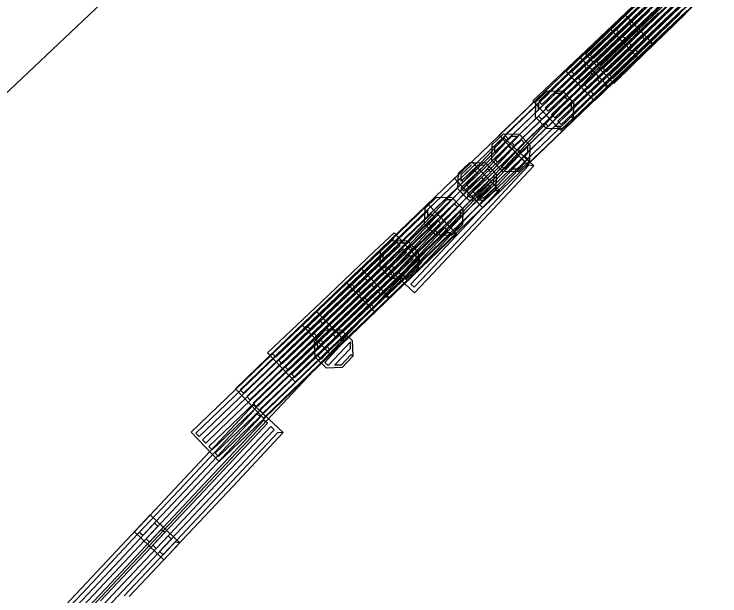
# Model space of a CAD drawing. Extents: x -266179 to -264727, y -1243225 to -1241702.
# Drawn here: x -265547.73 to -265535.58, y -1243120.99 to -1243110.97 of the extents above; entities that cross this region are included whole.
import ezdxf

# ---------------------------------------------------------------- set-up
doc = ezdxf.new("R2010")
doc.units = 0
for name, color, linetype in [('Vrstva 1', 7, 'Continuous'), ('Vrstva 19', 7, 'Continuous'), ('Vrstva 2', 7, 'Continuous'), ('Vrstva 21', 7, 'Continuous')]:
    doc.layers.add(name, color=color, linetype=linetype)

msp = doc.modelspace()

# ---------------------------------------------------------------- linework, layer by layer
at = {"layer": 'Vrstva 1'}
for p, q in [((-265536.41, -1243110.69), (-265537.77, -1243112)), ((-265537.77, -1243112), (-265552.77, -1243127.96))]:
    msp.add_line(p, q, dxfattribs=at)
at = {"layer": 'Vrstva 19'}
for p, q in [((-265536.41, -1243110.69), (-265537.77, -1243112)), ((-265537.77, -1243112), (-265552.77, -1243127.96))]:
    msp.add_line(p, q, dxfattribs=at)
for points in [[(-265535.884, -1243110.141), (-265536.799, -1243111.022), (-265537.714, -1243111.903), (-265537.959, -1243112.139), (-265538.015, -1243112.081), (-265537.1, -1243111.2), (-265536.185, -1243110.319)], [(-265536.374, -1243110.848), (-265537.286, -1243111.731), (-265537.531, -1243111.968), (-265537.586, -1243111.91), (-265536.674, -1243111.027), (-265535.762, -1243110.143)], [(-265535.578, -1243110.387), (-265536.493, -1243111.268), (-265537.408, -1243112.149), (-265537.739, -1243112.468), (-265538.225, -1243111.964), (-265537.31, -1243111.083), (-265536.395, -1243110.202)], [(-265536.91, -1243110.907), (-265537.825, -1243111.788), (-265538.07, -1243112.023), (-265538.126, -1243111.966), (-265537.211, -1243111.085), (-265536.296, -1243110.204)], [(-265535.773, -1243110.256), (-265536.688, -1243111.137), (-265537.603, -1243112.018), (-265537.848, -1243112.254), (-265537.904, -1243112.196), (-265536.989, -1243111.315), (-265536.074, -1243110.435)], [(-265536.263, -1243110.963), (-265537.175, -1243111.846), (-265537.419, -1243112.083), (-265537.475, -1243112.025), (-265536.563, -1243111.142), (-265535.65, -1243110.258)], [(-265536.155, -1243110.171), (-265537.071, -1243111.051), (-265537.316, -1243111.287), (-265537.371, -1243111.229), (-265536.456, -1243110.349)], [(-265535.662, -1243110.372), (-265536.577, -1243111.252), (-265537.492, -1243112.133), (-265537.737, -1243112.369), (-265537.793, -1243112.311), (-265536.878, -1243111.431), (-265535.963, -1243110.55)], [(-265535.738, -1243110.533), (-265536.654, -1243111.413), (-265536.985, -1243111.732), (-265537.47, -1243111.227), (-265536.555, -1243110.347)], [(-265536.044, -1243110.287), (-265536.96, -1243111.167), (-265537.205, -1243111.402), (-265537.261, -1243111.345), (-265536.345, -1243110.465)], [(-265535.933, -1243110.402), (-265536.849, -1243111.282), (-265537.094, -1243111.518), (-265537.15, -1243111.46), (-265536.234, -1243110.58)], [(-265536.554, -1243110.545), (-265537.475, -1243111.419), (-265538.396, -1243112.294), (-265538.643, -1243112.528), (-265538.698, -1243112.47), (-265537.777, -1243111.595), (-265536.856, -1243110.721)], [(-265536.597, -1243110.618), (-265537.509, -1243111.501), (-265537.753, -1243111.738), (-265537.809, -1243111.681), (-265536.897, -1243110.797)], [(-265535.823, -1243110.518), (-265536.738, -1243111.397), (-265536.983, -1243111.633), (-265537.039, -1243111.575), (-265536.123, -1243110.695)], [(-265536.139, -1243110.909), (-265537.06, -1243111.784), (-265537.981, -1243112.658), (-265538.315, -1243112.975), (-265538.797, -1243112.467), (-265537.876, -1243111.593), (-265536.955, -1243110.718)], [(-265536.444, -1243110.661), (-265537.365, -1243111.535), (-265538.286, -1243112.41), (-265538.533, -1243112.644), (-265538.588, -1243112.586), (-265537.667, -1243111.711), (-265536.746, -1243110.837)], [(-265536.485, -1243110.733), (-265537.398, -1243111.616), (-265537.642, -1243111.853), (-265537.698, -1243111.795), (-265536.785, -1243110.912)], [(-265536.334, -1243110.777), (-265537.255, -1243111.651), (-265538.176, -1243112.526), (-265538.422, -1243112.76), (-265538.478, -1243112.702), (-265537.556, -1243111.827), (-265536.635, -1243110.953)], [(-265536.224, -1243110.893), (-265537.145, -1243111.767), (-265538.066, -1243112.642), (-265538.312, -1243112.876), (-265538.367, -1243112.818), (-265537.446, -1243111.943), (-265536.525, -1243111.069), (-265536.279, -1243110.835)], [(-265536.164, -1243110.964), (-265537.076, -1243111.848), (-265537.407, -1243112.168), (-265537.894, -1243111.665), (-265536.981, -1243110.781)], [(-265536.731, -1243111.485), (-265537.647, -1243112.365), (-265538.563, -1243113.245), (-265538.894, -1243113.563), (-265539.379, -1243113.058), (-265538.463, -1243112.179), (-265537.548, -1243111.299), (-265537.216, -1243110.98), (-265536.731, -1243111.485), (-265536.816, -1243111.469), (-265537.731, -1243112.349), (-265538.647, -1243113.229), (-265538.892, -1243113.464), (-265538.948, -1243113.407), (-265538.032, -1243112.527), (-265537.116, -1243111.647), (-265536.871, -1243111.411), (-265536.926, -1243111.354), (-265537.842, -1243112.233), (-265538.758, -1243113.113), (-265539.003, -1243113.349), (-265539.059, -1243113.291), (-265538.143, -1243112.411), (-265537.227, -1243111.531), (-265536.982, -1243111.296), (-265537.037, -1243111.238), (-265537.953, -1243112.118), (-265538.869, -1243112.998), (-265539.114, -1243113.233), (-265539.169, -1243113.176), (-265538.254, -1243112.296), (-265537.338, -1243111.416), (-265537.093, -1243111.18), (-265537.148, -1243111.123), (-265538.064, -1243112.003), (-265538.98, -1243112.883), (-265539.225, -1243113.118), (-265539.28, -1243113.06), (-265538.364, -1243112.181), (-265537.449, -1243111.301), (-265537.204, -1243111.065)], [(-265537.499, -1243112.226), (-265538.414, -1243113.107), (-265539.329, -1243113.988), (-265539.66, -1243114.307), (-265540.146, -1243113.803), (-265539.231, -1243112.922), (-265538.316, -1243112.041), (-265537.984, -1243111.722), (-265537.499, -1243112.226), (-265537.583, -1243112.211), (-265538.498, -1243113.092), (-265539.413, -1243113.972), (-265539.658, -1243114.208), (-265539.714, -1243114.151), (-265538.799, -1243113.27), (-265537.884, -1243112.389), (-265537.639, -1243112.153), (-265537.694, -1243112.095), (-265538.609, -1243112.976), (-265539.524, -1243113.857), (-265539.769, -1243114.093), (-265539.825, -1243114.035), (-265538.91, -1243113.154), (-265537.995, -1243112.274), (-265537.75, -1243112.038), (-265537.805, -1243111.98), (-265538.72, -1243112.861), (-265539.635, -1243113.742), (-265539.88, -1243113.978), (-265539.936, -1243113.92), (-265539.021, -1243113.039), (-265538.106, -1243112.158), (-265537.861, -1243111.923), (-265537.916, -1243111.865), (-265538.831, -1243112.746), (-265539.746, -1243113.627), (-265539.991, -1243113.862), (-265540.047, -1243113.805), (-265539.132, -1243112.924), (-265538.217, -1243112.043), (-265537.972, -1243111.807)], [(-265538.102, -1243112.763), (-265538.297, -1243112.95), (-265538.566, -1243112.945), (-265538.753, -1243112.75), (-265538.747, -1243112.482), (-265538.553, -1243112.295), (-265538.284, -1243112.3), (-265538.097, -1243112.495), (-265538.102, -1243112.763), (-265538.137, -1243112.742), (-265538.31, -1243112.908), (-265538.423, -1243112.906), (-265538.135, -1243112.628), (-265538.133, -1243112.515), (-265538.537, -1243112.903), (-265538.592, -1243112.846), (-265538.188, -1243112.458), (-265538.244, -1243112.4), (-265538.647, -1243112.788), (-265538.703, -1243112.73), (-265538.299, -1243112.342), (-265538.412, -1243112.34), (-265538.701, -1243112.617), (-265538.698, -1243112.504), (-265538.525, -1243112.338)], [(-265538.855, -1243113.501), (-265539.049, -1243113.688), (-265539.318, -1243113.683), (-265539.505, -1243113.488), (-265539.5, -1243113.22), (-265539.306, -1243113.032), (-265539.037, -1243113.038), (-265538.85, -1243113.232), (-265538.855, -1243113.501), (-265538.89, -1243113.479), (-265539.063, -1243113.645), (-265539.176, -1243113.643), (-265538.888, -1243113.366), (-265538.886, -1243113.253), (-265539.289, -1243113.641), (-265539.344, -1243113.583), (-265538.941, -1243113.195), (-265538.997, -1243113.137), (-265539.4, -1243113.526), (-265539.455, -1243113.468), (-265539.052, -1243113.08), (-265539.165, -1243113.078), (-265539.453, -1243113.355), (-265539.451, -1243113.242), (-265539.278, -1243113.075)], [(-265538.782, -1243113.588), (-265539.652, -1243114.513), (-265540.521, -1243115.439), (-265540.837, -1243115.774), (-265541.347, -1243115.294), (-265540.477, -1243114.369), (-265539.607, -1243113.444), (-265539.292, -1243113.108), (-265538.782, -1243113.588), (-265538.867, -1243113.576), (-265539.737, -1243114.502), (-265540.607, -1243115.427), (-265540.84, -1243115.675), (-265540.898, -1243115.62), (-265540.028, -1243114.695), (-265539.158, -1243113.769), (-265538.926, -1243113.521), (-265538.984, -1243113.467), (-265539.854, -1243114.392), (-265540.723, -1243115.318), (-265540.956, -1243115.565), (-265541.014, -1243115.51), (-265540.145, -1243114.585), (-265539.275, -1243113.66), (-265539.042, -1243113.412), (-265539.1, -1243113.357), (-265539.97, -1243114.283), (-265540.84, -1243115.208), (-265541.073, -1243115.456), (-265541.131, -1243115.401), (-265540.261, -1243114.475), (-265539.392, -1243113.55), (-265539.159, -1243113.302), (-265539.217, -1243113.247), (-265540.087, -1243114.173), (-265540.956, -1243115.098), (-265541.189, -1243115.346), (-265541.248, -1243115.291), (-265540.378, -1243114.366), (-265539.508, -1243113.44), (-265539.275, -1243113.193)], [(-265539.365, -1243114.018), (-265540.281, -1243114.898), (-265541.197, -1243115.778), (-265541.528, -1243116.097), (-265542.013, -1243115.592), (-265541.098, -1243114.712), (-265540.182, -1243113.832), (-265539.85, -1243113.514), (-265539.365, -1243114.018), (-265539.464, -1243114.016), (-265540.38, -1243114.896), (-265541.296, -1243115.776), (-265541.541, -1243116.012), (-265541.596, -1243115.954), (-265540.68, -1243115.074), (-265539.765, -1243114.194), (-265539.52, -1243113.959), (-265539.575, -1243113.901), (-265540.491, -1243114.781), (-265541.407, -1243115.661), (-265541.652, -1243115.896), (-265541.707, -1243115.839), (-265540.791, -1243114.959), (-265539.876, -1243114.079), (-265539.63, -1243113.843), (-265539.686, -1243113.786), (-265540.602, -1243114.665), (-265541.517, -1243115.545), (-265541.763, -1243115.781), (-265541.818, -1243115.723), (-265540.902, -1243114.843), (-265539.986, -1243113.963), (-265539.741, -1243113.728), (-265539.797, -1243113.67), (-265540.712, -1243114.55), (-265541.628, -1243115.43), (-265541.873, -1243115.666), (-265541.929, -1243115.608), (-265541.013, -1243114.728), (-265540.097, -1243113.848), (-265539.852, -1243113.613)], [(-265539.438, -1243113.999), (-265539.634, -1243114.185), (-265539.902, -1243114.178), (-265540.088, -1243113.983), (-265540.081, -1243113.714), (-265539.885, -1243113.528), (-265539.617, -1243113.535), (-265539.431, -1243113.731), (-265539.438, -1243113.999), (-265539.473, -1243113.977), (-265539.647, -1243114.143), (-265539.76, -1243114.14), (-265539.47, -1243113.864), (-265539.467, -1243113.751), (-265539.873, -1243114.137), (-265539.928, -1243114.079), (-265539.522, -1243113.693), (-265539.577, -1243113.635), (-265539.983, -1243114.021), (-265540.038, -1243113.963), (-265539.632, -1243113.577), (-265539.745, -1243113.574), (-265540.035, -1243113.85), (-265540.032, -1243113.736), (-265539.858, -1243113.571)], [(-265540.011, -1243114.595), (-265540.206, -1243114.782), (-265540.474, -1243114.776), (-265540.662, -1243114.582), (-265540.656, -1243114.313), (-265540.461, -1243114.126), (-265540.193, -1243114.131), (-265540.006, -1243114.326), (-265540.011, -1243114.595), (-265540.046, -1243114.573), (-265540.219, -1243114.739), (-265540.332, -1243114.737), (-265540.044, -1243114.46), (-265540.042, -1243114.347), (-265540.445, -1243114.735), (-265540.501, -1243114.677), (-265540.097, -1243114.289), (-265540.152, -1243114.231), (-265540.556, -1243114.619), (-265540.612, -1243114.561), (-265540.208, -1243114.173), (-265540.321, -1243114.171), (-265540.609, -1243114.448), (-265540.607, -1243114.335), (-265540.434, -1243114.169)], [(-265540.116, -1243114.757), (-265541.031, -1243115.638), (-265541.946, -1243116.518), (-265542.278, -1243116.837), (-265542.763, -1243116.333), (-265541.848, -1243115.452), (-265540.933, -1243114.572), (-265540.602, -1243114.253), (-265540.116, -1243114.757), (-265540.215, -1243114.755), (-265541.13, -1243115.636), (-265542.045, -1243116.517), (-265542.29, -1243116.752), (-265542.346, -1243116.695), (-265541.431, -1243115.814), (-265540.516, -1243114.933), (-265540.271, -1243114.697), (-265540.326, -1243114.64), (-265541.241, -1243115.52), (-265542.156, -1243116.401), (-265542.401, -1243116.637), (-265542.457, -1243116.579), (-265541.542, -1243115.699), (-265540.627, -1243114.818), (-265540.382, -1243114.582), (-265540.437, -1243114.524), (-265541.352, -1243115.405), (-265542.267, -1243116.286), (-265542.512, -1243116.522), (-265542.568, -1243116.464), (-265541.653, -1243115.583), (-265540.738, -1243114.703), (-265540.493, -1243114.467), (-265540.548, -1243114.409), (-265541.463, -1243115.29), (-265542.378, -1243116.171), (-265542.623, -1243116.407), (-265542.679, -1243116.349), (-265541.764, -1243115.468), (-265540.849, -1243114.587), (-265540.604, -1243114.352)], [(-265540.708, -1243115.247), (-265541.629, -1243116.121), (-265542.55, -1243116.995), (-265542.884, -1243117.312), (-265543.366, -1243116.805), (-265542.445, -1243115.93), (-265541.524, -1243115.056), (-265541.19, -1243114.739), (-265540.708, -1243115.247), (-265540.807, -1243115.244), (-265541.728, -1243116.119), (-265542.649, -1243116.993), (-265542.896, -1243117.227), (-265542.951, -1243117.169), (-265542.03, -1243116.295), (-265541.109, -1243115.42), (-265540.862, -1243115.186), (-265540.917, -1243115.128), (-265541.838, -1243116.002), (-265542.759, -1243116.877), (-265543.006, -1243117.111), (-265543.061, -1243117.053), (-265542.14, -1243116.179), (-265541.219, -1243115.304), (-265540.972, -1243115.07), (-265541.027, -1243115.012), (-265541.949, -1243115.886), (-265542.87, -1243116.761), (-265543.116, -1243116.995), (-265543.171, -1243116.937), (-265542.25, -1243116.063), (-265541.329, -1243115.188), (-265541.083, -1243114.954), (-265541.138, -1243114.896), (-265542.059, -1243115.77), (-265542.98, -1243116.645), (-265543.226, -1243116.879), (-265543.281, -1243116.821), (-265542.36, -1243115.946), (-265541.439, -1243115.072), (-265541.193, -1243114.838)], [(-265540.776, -1243115.34), (-265540.97, -1243115.527), (-265541.239, -1243115.522), (-265541.426, -1243115.327), (-265541.421, -1243115.059), (-265541.227, -1243114.871), (-265540.958, -1243114.877), (-265540.771, -1243115.071), (-265540.776, -1243115.34), (-265540.811, -1243115.318), (-265540.984, -1243115.484), (-265541.097, -1243115.482), (-265540.809, -1243115.205), (-265540.807, -1243115.092), (-265541.21, -1243115.48), (-265541.265, -1243115.422), (-265540.862, -1243115.034), (-265540.917, -1243114.976), (-265541.321, -1243115.365), (-265541.376, -1243115.307), (-265540.973, -1243114.919), (-265541.086, -1243114.917), (-265541.374, -1243115.194), (-265541.372, -1243115.081), (-265541.199, -1243114.914)], [(-265541.274, -1243115.85), (-265542.19, -1243116.729), (-265543.106, -1243117.609), (-265543.437, -1243117.928), (-265543.922, -1243117.423), (-265543.006, -1243116.543), (-265542.091, -1243115.663), (-265541.759, -1243115.345), (-265541.274, -1243115.85), (-265541.373, -1243115.848), (-265542.289, -1243116.727), (-265543.204, -1243117.607), (-265543.45, -1243117.843), (-265543.505, -1243117.785), (-265542.589, -1243116.905), (-265541.673, -1243116.025), (-265541.428, -1243115.79), (-265541.484, -1243115.732), (-265542.4, -1243116.612), (-265543.315, -1243117.492), (-265543.561, -1243117.728), (-265543.616, -1243117.67), (-265542.7, -1243116.79), (-265541.784, -1243115.91), (-265541.539, -1243115.675), (-265541.595, -1243115.617), (-265542.51, -1243116.497), (-265543.426, -1243117.377), (-265543.671, -1243117.612), (-265543.727, -1243117.554), (-265542.811, -1243116.675), (-265541.895, -1243115.795), (-265541.65, -1243115.559), (-265541.705, -1243115.501), (-265542.621, -1243116.381), (-265543.537, -1243117.261), (-265543.782, -1243117.497), (-265543.838, -1243117.439), (-265542.922, -1243116.559), (-265542.006, -1243115.679), (-265541.761, -1243115.444)], [(-265542.037, -1243116.596), (-265542.952, -1243117.477), (-265543.867, -1243118.357), (-265544.199, -1243118.676), (-265544.684, -1243118.172), (-265543.769, -1243117.291), (-265542.854, -1243116.411), (-265542.523, -1243116.092), (-265542.037, -1243116.596), (-265542.136, -1243116.594), (-265543.051, -1243117.475), (-265543.966, -1243118.356), (-265544.211, -1243118.591), (-265544.267, -1243118.534), (-265543.352, -1243117.653), (-265542.437, -1243116.772), (-265542.192, -1243116.536), (-265542.247, -1243116.479), (-265543.162, -1243117.36), (-265544.077, -1243118.24), (-265544.322, -1243118.476), (-265544.378, -1243118.418), (-265543.463, -1243117.538), (-265542.548, -1243116.657), (-265542.303, -1243116.421), (-265542.358, -1243116.363), (-265543.273, -1243117.244), (-265544.188, -1243118.125), (-265544.433, -1243118.361), (-265544.489, -1243118.303), (-265543.574, -1243117.422), (-265542.659, -1243116.542), (-265542.414, -1243116.306), (-265542.469, -1243116.248), (-265543.384, -1243117.129), (-265544.299, -1243118.01), (-265544.544, -1243118.246), (-265544.6, -1243118.188), (-265543.685, -1243117.307), (-265542.77, -1243116.426), (-265542.525, -1243116.191)], [(-265541.899, -1243116.861), (-265542.084, -1243117.058), (-265542.353, -1243117.066), (-265542.55, -1243116.881), (-265542.558, -1243116.612), (-265542.373, -1243116.416), (-265542.104, -1243116.407), (-265541.908, -1243116.592), (-265541.899, -1243116.861), (-265541.935, -1243116.841), (-265542.1, -1243117.016), (-265542.213, -1243117.019), (-265541.939, -1243116.728), (-265541.942, -1243116.615), (-265542.326, -1243117.023), (-265542.384, -1243116.968), (-265542.001, -1243116.56), (-265542.059, -1243116.505), (-265542.442, -1243116.913), (-265542.501, -1243116.858), (-265542.117, -1243116.45), (-265542.23, -1243116.454), (-265542.504, -1243116.745), (-265542.508, -1243116.632), (-265542.343, -1243116.457)], [(-265543.096, -1243118.178), (-265543.966, -1243119.104), (-265544.836, -1243120.029), (-265545.151, -1243120.365), (-265545.661, -1243119.885), (-265544.791, -1243118.96), (-265543.922, -1243118.034), (-265543.607, -1243117.699), (-265543.096, -1243118.178), (-265543.195, -1243118.182), (-265544.065, -1243119.107), (-265544.935, -1243120.032), (-265545.168, -1243120.28), (-265545.226, -1243120.225), (-265544.356, -1243119.3), (-265543.487, -1243118.375), (-265543.254, -1243118.127), (-265543.312, -1243118.072), (-265544.182, -1243118.997), (-265545.052, -1243119.923), (-265545.284, -1243120.171), (-265545.343, -1243120.116), (-265544.473, -1243119.19), (-265543.603, -1243118.265), (-265543.37, -1243118.017), (-265543.429, -1243117.962), (-265544.298, -1243118.888), (-265545.168, -1243119.813), (-265545.401, -1243120.061), (-265545.459, -1243120.006), (-265544.59, -1243119.081), (-265543.72, -1243118.155), (-265543.487, -1243117.908), (-265543.545, -1243117.853), (-265544.415, -1243118.778), (-265545.285, -1243119.704), (-265545.518, -1243119.951), (-265545.576, -1243119.897), (-265544.706, -1243118.971), (-265543.836, -1243118.046), (-265543.604, -1243117.798)], [(-265547.444, -1243121.782), (-265546.574, -1243120.856), (-265545.704, -1243119.931), (-265545.389, -1243119.595), (-265544.879, -1243120.075), (-265544.964, -1243120.063), (-265545.834, -1243120.989)], [(-265547.345, -1243121.778), (-265546.475, -1243120.853), (-265545.605, -1243119.928), (-265545.372, -1243119.68)], [(-265547.228, -1243121.888), (-265546.358, -1243120.963), (-265545.488, -1243120.037), (-265545.256, -1243119.789), (-265545.314, -1243119.735), (-265546.184, -1243120.66), (-265547.053, -1243121.585)], [(-265546.242, -1243121.072), (-265545.372, -1243120.147), (-265545.139, -1243119.899), (-265545.197, -1243119.844), (-265546.067, -1243120.77), (-265546.937, -1243121.695)], [(-265546.125, -1243121.182), (-265545.255, -1243120.256), (-265545.022, -1243120.009), (-265545.081, -1243119.954), (-265545.95, -1243120.879), (-265546.82, -1243121.805)], [(-265544.879, -1243120.075), (-265545.749, -1243121)]]:
    msp.add_lwpolyline(points, dxfattribs=at)
at = {"layer": 'Vrstva 2'}
msp.add_line((-265561.87, -1243125.56), (-265543.97, -1243108.65), dxfattribs=at)
at = {"layer": 'Vrstva 21'}
for p, q in [((-265536.41, -1243110.69), (-265537.77, -1243112)), ((-265537.77, -1243112), (-265552.77, -1243127.96))]:
    msp.add_line(p, q, dxfattribs=at)

doc.saveas('drawing.dxf')
